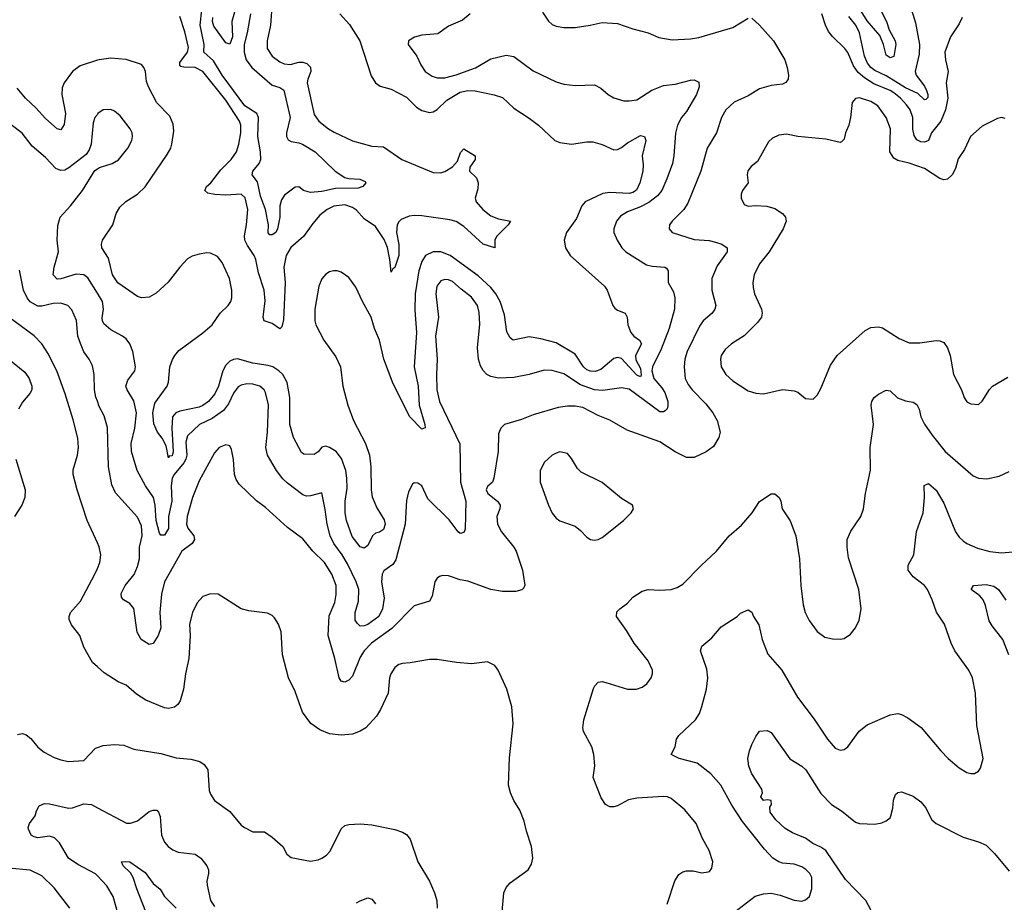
# Model space of a CAD drawing. Header units: inches. Extents: x 1173000 to 1307049, y 522583 to 678455.
# Tile 413 of 617: x 1199595 to 1204725, y 613800 to 618399. Entities that reach past the tile are written whole.
import ezdxf

# ---------------------------------------------------------------- set-up
doc = ezdxf.new("R2010")
doc.units = ezdxf.units.IN
doc.header["$MEASUREMENT"] = 0
doc.layers.add('B1691', color=7, linetype='Continuous')
doc.layers.add('B2601', color=7, linetype='Continuous')

msp = doc.modelspace()

# ---------------------------------------------------------------- linework, layer by layer
at = {"layer": 'B1691', "color": 5}
for points, elevation in [([(1200000, 618187.6), (1199910, 618158.8), (1199870.3, 618130), (1199827.9, 618070), (1199816.2, 618043.8), (1199815.4, 618010), (1199833.8, 617910), (1199827.7, 617852.3), (1199810, 617825.1), (1199790, 617829.8), (1199730, 617883.9), (1199680.1, 617940.1), (1199626.3, 617990), (1199583, 618043)], 1020), ([(1200000, 617906), (1199987.6, 617890), (1199978.4, 617861.6), (1199967.1, 617750), (1199958.2, 617721.8), (1199942.6, 617697.4), (1199852.1, 617627.9), (1199830, 617616), (1199810, 617613.3), (1199783.8, 617623.8), (1199730, 617682), (1199660.7, 617740.7), (1199607.9, 617807.9), (1199551.4, 617851.4)], 1040), ([(1200000, 616973.7), (1199950, 617053.3), (1199929.1, 617069.1), (1199890, 617073), (1199810, 617048.2), (1199790, 617048), (1199769.8, 617070), (1199774.4, 617110), (1199797.1, 617190), (1199791.2, 617250), (1199793.3, 617326.7), (1199805.8, 617370), (1199860.4, 617430), (1199923, 617510), (1199987.3, 617612.7), (1200000, 617621.6)], 1040), ([(1200000, 616411.9), (1199992.7, 616432.7), (1199984.7, 616470), (1199983.9, 616550), (1199974.9, 616594.9), (1199957.7, 616630), (1199929.3, 616669.3), (1199911.6, 616711.6), (1199898, 616750), (1199891.1, 616831.1), (1199867.7, 616887.7), (1199845.6, 616910), (1199810, 616921.6), (1199770, 616919.9), (1199710, 616906.5), (1199690, 616906.2), (1199649.9, 616929.9), (1199633.7, 616950), (1199615.8, 616990), (1199594.5, 617094.5)], 1060), ([(1200000, 615673.8), (1199946.8, 615790), (1199894.5, 615950), (1199874, 616030), (1199874.2, 616054.2), (1199897.4, 616130), (1199902.6, 616170), (1199897.8, 616217.8), (1199874.1, 616314.1), (1199833.1, 616450), (1199789.8, 616570), (1199742, 616662), (1199710.5, 616710.5), (1199670, 616751.8), (1199539.7, 616850)], 1080), ([(1199490, 616668.4), (1199622.5, 616562.5), (1199644.9, 616530), (1199658.9, 616490), (1199658, 616470), (1199649.1, 616450.9), (1199610, 616407), (1199588.8, 616370)], 1080), ([(1199575, 616110), (1199623.9, 615950), (1199621.8, 615910), (1199605.8, 615870), (1199569.2, 615810)], 1080), ([(1200000, 615027.3), (1199975.6, 615050), (1199930, 615128.7), (1199909.5, 615190), (1199865.2, 615245.2), (1199853.9, 615273.9), (1199852.6, 615290), (1199859.7, 615310), (1199912.9, 615370), (1199987.6, 615510), (1200000, 615539)], 1080), ([(1199584.9, 614675.1), (1199610, 614679.5), (1199630, 614672), (1199653.6, 614653.6), (1199690, 614608.2), (1199722.2, 614582.2), (1199774.9, 614554.9), (1199810, 614542), (1199850, 614534.4), (1199930, 614538.4), (1199990, 614603.7), (1200000, 614607.2)], 1080), ([(1200000, 613938.4), (1199990, 613948.9), (1199897.5, 613997.5), (1199849.8, 614030), (1199802.4, 614110), (1199776.4, 614136.4), (1199750, 614145), (1199690, 614136), (1199670, 614140.5), (1199655.1, 614150), (1199640.7, 614180.7), (1199639.5, 614190), (1199647.3, 614210), (1199675.8, 614250), (1199682.7, 614277.3), (1199697, 614303), (1199725.2, 614314.8), (1199750, 614313.1), (1199850, 614291), (1199870, 614293), (1199930, 614313.6), (1199969, 614309), (1200000, 614292.5)], 1060), ([(1199856.4, 613770), (1199775.8, 613875.8), (1199710, 613938.2), (1199650, 613966.8), (1199537.4, 613977.4)], 1080)]:
    msp.add_lwpolyline(points, dxfattribs=dict(at, elevation=elevation))
at = {"layer": 'B2601', "color": 5}
for points, elevation in [([(1200910.9, 618489.1), (1200901.8, 618370), (1200884.6, 618290), (1200885.6, 618250), (1200911.3, 618210), (1200950, 618178.9), (1200974, 618170), (1201005.8, 618165.8), (1201050, 618177.2), (1201070, 618177.7), (1201091.5, 618171.5), (1201111.2, 618151.2), (1201113.1, 618130), (1201096.1, 618090), (1201092.5, 618070), (1201130, 617906), (1201154.7, 617870), (1201204.9, 617830), (1201233.5, 617813.5), (1201330, 617768.1), (1201430, 617740.5), (1201490, 617736.3), (1201585.5, 617670), (1201750, 617602.8), (1201790, 617601.4), (1201810, 617607.9), (1201850, 617632.9), (1201877.1, 617662.9), (1201892.2, 617707.8), (1201910, 617725.8), (1201967.7, 617690), (1201967.6, 617670), (1201940.9, 617630), (1201939.6, 617610), (1201974.9, 617574.9), (1201984.2, 617550), (1201981.7, 617518.3), (1201967.6, 617470), (1201974.3, 617450), (1202008.1, 617410), (1202050, 617377.3), (1202090, 617361.4), (1202152.4, 617350), (1202140.3, 617330), (1202079.3, 617270), (1202071, 617250), (1202070.2, 617209.8), (1202009.9, 617230), (1201910, 617322.2), (1201870, 617347.1), (1201836.2, 617356.2), (1201690, 617377.9), (1201650, 617379.6), (1201625.2, 617374.8), (1201582.1, 617357.9), (1201570, 617346.2), (1201562.1, 617330), (1201558.6, 617290), (1201571.4, 617228.6), (1201571.5, 617170), (1201550, 617107.9), (1201538.6, 617101.4), (1201530, 617084.2), (1201524, 617150), (1201511.7, 617211.7), (1201494.1, 617254.1), (1201450, 617322.3), (1201390, 617361.6), (1201350, 617406.3), (1201330, 617421.1), (1201290, 617434.2), (1201232.9, 617427.1), (1201196.5, 617410), (1201159.7, 617380.4), (1201122.5, 617337.5), (1201074.4, 617270), (1201008.6, 617211.4), (1200984.4, 617170), (1200971.2, 617110), (1200978.2, 617030), (1200970, 616835.3), (1200962, 616798), (1200950, 616788), (1200910, 616816.1), (1200869.8, 616829.8), (1200864.6, 616850), (1200874, 616934), (1200868.3, 616990), (1200839.6, 617079.6), (1200825.2, 617150), (1200817.5, 617170), (1200781.9, 617221.9), (1200769, 617250), (1200766.4, 617273.6), (1200777.2, 617330), (1200783.2, 617410), (1200770, 617471.2), (1200749.8, 617489.8), (1200670, 617485.1), (1200611.8, 617488.2), (1200575, 617495), (1200559.3, 617510), (1200568.3, 617530), (1200591.4, 617550), (1200643.1, 617616.9), (1200696.8, 617670), (1200724.5, 617710), (1200738, 617750), (1200747.1, 617810), (1200747.5, 617850), (1200741.4, 617870), (1200670, 617980.7), (1200550, 618129.3), (1200510.2, 618150.2), (1200450, 618152.4), (1200434.7, 618154.7), (1200430, 618159.7), (1200430, 618175.8), (1200469, 618230), (1200474.3, 618254.3), (1200456.3, 618336.3), (1200430, 618415.6)], 980), ([(1204059.8, 618490), (1204110.6, 618390.6), (1204125.8, 618345.8), (1204156.1, 618290), (1204159.8, 618270), (1204150, 618207), (1204130, 618201.4), (1204110, 618214.5), (1204096.5, 618270), (1204076.1, 618316.1), (1204010, 618393.2), (1203935.6, 618515.6)], 1020), ([(1200797.9, 618430), (1200781.3, 618330), (1200765.4, 618270), (1200764.6, 618230), (1200775.7, 618190), (1200804.8, 618150), (1200910, 618058.3), (1200950, 618046.2), (1200971.7, 618031.7), (1201004.1, 617890), (1200985.4, 617810), (1200985.6, 617790), (1200993.7, 617773.7), (1201010, 617763.9), (1201050, 617757.6), (1201069.1, 617750), (1201135.5, 617710), (1201239.3, 617610), (1201290, 617577.4), (1201310, 617571.6), (1201367.8, 617567.8), (1201395.3, 617555.3), (1201398, 617550), (1201382.4, 617530), (1201358.4, 617521.6), (1201241.2, 617518.8), (1201170, 617504.4), (1201110, 617498.4), (1201074.8, 617510), (1201050, 617528.9), (1201030, 617527.3), (1200975.8, 617484.2), (1200959.7, 617460.3), (1200951.3, 617430), (1200950.1, 617370), (1200939.2, 617310), (1200930.2, 617290), (1200910, 617277.6), (1200899, 617279), (1200890, 617288), (1200892.4, 617330), (1200876.2, 617410), (1200850, 617480.5), (1200834.5, 617554.5), (1200806.6, 617590), (1200809.9, 617610), (1200843.2, 617650), (1200852.2, 617670), (1200850.7, 617710), (1200837, 617790), (1200840.4, 617890), (1200830.3, 617910.3), (1200768, 617950), (1200649.6, 618110), (1200605.4, 618185.4), (1200554.7, 618230), (1200556.2, 618270), (1200535.1, 618370), (1200545.1, 618450)], 960), ([(1200725.2, 618474.8), (1200700.9, 618390), (1200703.3, 618310), (1200690, 618271.1), (1200670, 618279.1), (1200606.4, 618366.4), (1200600.4, 618390), (1200601.4, 618410)], 940), ([(1202319, 618439), (1202350, 618390.8), (1202370, 618374), (1202390, 618364.9), (1202430, 618359.1), (1202490, 618359.1), (1202568, 618370), (1202630, 618384.9), (1202710, 618380.3), (1202790, 618351.7), (1202870.3, 618330.3), (1202925.8, 618305.8), (1202995.1, 618295.1), (1203090, 618299.3), (1203133.6, 618306.4), (1203310, 618359), (1203390, 618406.7)], 1060), ([(1204241.6, 618450), (1204262.1, 618382.1), (1204282.5, 618270), (1204281.2, 618218.8), (1204260.6, 618130), (1204266.4, 618110), (1204310, 618053.4), (1204320.1, 618030), (1204326.6, 618010), (1204326.2, 617993.8), (1204315.9, 617984.1), (1204310, 617981.8), (1204273.9, 618013.9), (1204210, 618044.9), (1204110, 618106.6), (1204050, 618135.3), (1204030, 618150.5), (1204012.9, 618172.9), (1203996.4, 618210), (1203971, 618330), (1203951.4, 618370), (1203915.8, 618415.8)], 1040), ([(1201943.2, 618430), (1201902.5, 618397.5), (1201830, 618365), (1201774, 618326), (1201690, 618318), (1201652.1, 618307.9), (1201621.6, 618290), (1201619.3, 618270), (1201664.9, 618210), (1201684.8, 618164.8), (1201707.4, 618130), (1201744.2, 618104.2), (1201770, 618095.6), (1201810, 618096), (1201870, 618112.3), (1201970, 618149.3), (1202050, 618195.2), (1202130, 618215.2), (1202170, 618208.1), (1202270, 618133), (1202390, 618075.8), (1202430, 618064), (1202490, 618056.5), (1202590, 618059.5), (1202622.7, 618042.7), (1202660.5, 618010), (1202690, 617992.2), (1202743.3, 617976.7), (1202770, 617975.8), (1202810, 617982), (1202888.2, 618031.8), (1202950, 618056.2), (1203010, 618062.7), (1203090, 618084.9), (1203110, 618085.5), (1203134, 618074), (1203135.8, 618050), (1203120.8, 618010), (1203070, 617921), (1203043.9, 617890), (1203021.8, 617850), (1203011.8, 617808.2), (1203003.1, 617690), (1202995.7, 617650), (1202967.6, 617570), (1202940.7, 617510), (1202918.2, 617481.8), (1202872.9, 617447.1), (1202830, 617424.6), (1202762.1, 617397.9), (1202724.8, 617375.2), (1202704, 617350), (1202691.5, 617310), (1202690.3, 617290), (1202707.4, 617250), (1202733.1, 617210), (1202753.7, 617190), (1202861.6, 617121.6), (1202890, 617114.7), (1202956, 617110), (1202965.3, 617105.3), (1202974.4, 617090), (1202974.6, 617030), (1203001, 616981), (1203009.1, 616950), (1203007.2, 616890), (1202979.8, 616790), (1202937.7, 616682.3), (1202891.7, 616590), (1202889.1, 616570), (1202899.1, 616530), (1202941, 616481), (1202956, 616456), (1202971.9, 616410), (1202972.7, 616387.3), (1202968.1, 616371.9), (1202958.5, 616361.5), (1202950, 616356.7), (1202930, 616356.6), (1202770, 616474.7), (1202730, 616481.1), (1202633, 616467), (1202590, 616469.9), (1202517, 616497), (1202430, 616554), (1202370, 616571.6), (1202327.6, 616572.4), (1202250, 616549.8), (1202170, 616534.6), (1202090, 616530.8), (1202050, 616539.8), (1202030, 616551), (1202010, 616571.2), (1201996.2, 616596.2), (1201985.7, 616630), (1201980.7, 616690), (1201992.8, 616812.8), (1201990, 616874), (1201980.5, 616910), (1201950, 616954.2), (1201894.7, 616994.7), (1201850, 617034.6), (1201830, 617043.7), (1201810, 617045.3), (1201790, 617038.2), (1201769.1, 617010.9), (1201763.2, 616970), (1201777.1, 616850), (1201761.8, 616750), (1201770.1, 616630), (1201766.2, 616550), (1201768.9, 616470), (1201782.8, 616410), (1201888.8, 616188.8), (1201892.4, 615990), (1201920.2, 615890), (1201916.1, 615743.9), (1201910, 615726.6), (1201890, 615722.4), (1201880.7, 615730), (1201832.7, 615792.7), (1201722.3, 615902.3), (1201690, 615969.7), (1201670, 615983.5), (1201650, 615985.6), (1201641.1, 615978.9), (1201621.3, 615938.7), (1201610, 615894), (1201602.9, 615770), (1201555.2, 615584.8), (1201539.7, 615560.3), (1201492.9, 615527.1), (1201483.6, 615510), (1201480.2, 615470), (1201494.8, 615385.2), (1201486.1, 615330), (1201467.1, 615290), (1201410, 615247.9), (1201390, 615240.4), (1201370, 615239.5), (1201353.7, 615253.7), (1201343.4, 615270), (1201343.2, 615310), (1201360.6, 615370), (1201362.2, 615430), (1201348.4, 615470), (1201303.3, 615563.3), (1201276.2, 615610), (1201232.4, 615670), (1201212.3, 615710), (1201196.6, 615770), (1201187.7, 615847.7), (1201170, 615934), (1201110, 615917.4), (1201090, 615916.5), (1201070, 615923.7), (1200990, 615983.5), (1200966.5, 616006.5), (1200933.8, 616050), (1200886.4, 616130), (1200877.7, 616170), (1200885.8, 616250), (1200891.5, 616391.5), (1200876.1, 616456.1), (1200868.7, 616470), (1200846, 616490), (1200810, 616500.6), (1200779, 616501), (1200750, 616495.3), (1200733.9, 616486.1), (1200710, 616452.4), (1200683, 616397), (1200656.5, 616363.5), (1200599, 616321), (1200531.5, 616290), (1200470, 616231), (1200461.7, 616198.3), (1200465.9, 616130), (1200461.2, 616110), (1200450.7, 616089.3), (1200400.3, 616030), (1200389, 616010), (1200384.4, 615970), (1200387.5, 615890), (1200371.5, 615810), (1200370, 615748), (1200350, 615713.5), (1200330, 615712.9), (1200324.1, 615724.1), (1200306.8, 615790), (1200300.6, 615870), (1200291.9, 615910), (1200250.5, 615970), (1200207.6, 616050), (1200177.9, 616150), (1200176.9, 616190), (1200195, 616270), (1200204.3, 616350), (1200190, 616412.8), (1200154.8, 616470), (1200147.9, 616490), (1200158.4, 616521.6), (1200194.8, 616570), (1200198.2, 616590), (1200185.1, 616670), (1200170, 616709.4), (1200150, 616735.4), (1200131.5, 616750), (1200070, 616783.5), (1200034.5, 616814.5), (1200027, 616830), (1200025.8, 616845.8), (1200031.5, 616890), (1200027.4, 616930), (1200000, 616973.7)], 1040), ([(1201263.8, 618430), (1201313.4, 618373.4), (1201367.1, 618290), (1201427.1, 618107.1), (1201448.8, 618070), (1201473.4, 618053.4), (1201530, 618037.1), (1201610, 617995.1), (1201663.5, 617943.5), (1201690, 617926), (1201730, 617916), (1201750, 617919.7), (1201770, 617931.8), (1201820.9, 617979.1), (1201890, 618021.3), (1201930, 618030.1), (1201968, 618028), (1202067.9, 618007.9), (1202110, 617993.4), (1202170, 617937.6), (1202250, 617887), (1202298, 617850), (1202383.8, 617770), (1202410, 617759), (1202470, 617750.2), (1202550, 617763.2), (1202582, 617762), (1202630, 617749.3), (1202690, 617721.2), (1202710, 617723.2), (1202730, 617732.7), (1202761.8, 617758.2), (1202830, 617796.1), (1202850.1, 617790.1), (1202857.2, 617770), (1202838, 617690), (1202843.7, 617643.7), (1202842.3, 617610), (1202826.3, 617550), (1202808.4, 617511.6), (1202790, 617499.1), (1202770, 617493.1), (1202670, 617499.1), (1202633.6, 617493.6), (1202540.8, 617450), (1202524.6, 617430), (1202496.9, 617363.1), (1202444.1, 617290), (1202432.3, 617250), (1202438.5, 617210), (1202463.6, 617170), (1202642, 617010), (1202655.6, 616990), (1202686, 616910), (1202696.5, 616896.5), (1202710, 616885.7), (1202750.4, 616870), (1202759.5, 616850), (1202763.2, 616810), (1202778.9, 616770), (1202794.7, 616750), (1202824.5, 616730), (1202834.3, 616710), (1202804.3, 616650), (1202806.2, 616626.2), (1202830, 616581.8), (1202833.7, 616546.3), (1202830, 616538), (1202810, 616547.1), (1202730, 616634), (1202710, 616639.1), (1202690, 616633.2), (1202623.4, 616576.6), (1202593.8, 616566.2), (1202570, 616567.2), (1202550, 616574.1), (1202532.2, 616590), (1202490, 616655.5), (1202390, 616715.8), (1202310, 616736.7), (1202250, 616746.5), (1202167, 616730), (1202150, 616741.3), (1202132.8, 616772.8), (1202121.1, 616861.1), (1202099.3, 616930), (1202075.9, 616970), (1202050, 617003), (1201983.8, 617063.8), (1201837.8, 617170), (1201790, 617189.9), (1201750, 617190.4), (1201710.2, 617170), (1201690, 617139.8), (1201674.6, 617090), (1201655.5, 616970), (1201654.3, 616885.7), (1201663.4, 616770), (1201650.6, 616590), (1201671.4, 616490), (1201676.6, 616390), (1201705.7, 616290), (1201707.3, 616272.7), (1201690, 616266.3), (1201627.7, 616330), (1201541.1, 616501.1), (1201492.8, 616630), (1201470.4, 616730), (1201444.2, 616790), (1201426.1, 616850), (1201381.4, 616930), (1201346.1, 617006.1), (1201310, 617055.1), (1201270, 617084.5), (1201250, 617090.8), (1201230, 617089.8), (1201210, 617085.3), (1201190, 617073.3), (1201170, 617049.7), (1201153.4, 617010), (1201133.5, 616890), (1201133.7, 616830), (1201138.7, 616810), (1201179.2, 616730), (1201242.5, 616642.5), (1201267.2, 616590), (1201279.4, 616490), (1201305, 616390), (1201334.3, 616310), (1201397.5, 616190), (1201417.9, 616130), (1201425.5, 616070), (1201425.8, 615950), (1201432.5, 615912.5), (1201456.3, 615856.3), (1201493.9, 615793.9), (1201499.5, 615770), (1201490, 615742.4), (1201470, 615728.2), (1201450, 615722.8), (1201434, 615710), (1201410, 615659.3), (1201390, 615644.8), (1201370, 615651.8), (1201327, 615707), (1201297.7, 615790), (1201291.7, 615830), (1201290.9, 615890), (1201301.5, 615958.5), (1201300.3, 616010), (1201295, 616050), (1201272.8, 616112.8), (1201244.3, 616150), (1201210, 616170.4), (1201190, 616176.7), (1201169.1, 616170.9), (1201150, 616147.7), (1201130, 616132.8), (1201075.3, 616135.3), (1201063.2, 616143.2), (1201022.7, 616222.7), (1201003, 616290), (1201002.9, 616430), (1200988.4, 616508.4), (1200965.9, 616550), (1200946.3, 616570), (1200914.8, 616590), (1200890, 616597.9), (1200809.9, 616609.9), (1200730, 616631.3), (1200710, 616629.3), (1200690, 616619.1), (1200670, 616598.5), (1200653.3, 616570), (1200631, 616490), (1200612, 616450), (1200579.5, 616410), (1200550, 616388.5), (1200530, 616380.9), (1200430, 616359.5), (1200409.3, 616350), (1200390.9, 616330), (1200387.3, 616270), (1200395.5, 616150), (1200390, 616127.3), (1200374.6, 616125.4), (1200370, 616115.3), (1200358.9, 616178.9), (1200338, 616218), (1200312.6, 616250), (1200293.9, 616293.9), (1200288.7, 616350), (1200299, 616401), (1200364, 616490), (1200371.5, 616510), (1200377.6, 616590), (1200390.9, 616629.1), (1200403.2, 616650), (1200425.2, 616674.8), (1200550, 616767.7), (1200598.5, 616810), (1200640.2, 616870), (1200681.5, 616910), (1200695.4, 616930), (1200701.1, 616950), (1200700.7, 616990), (1200688.3, 617050), (1200650, 617134.8), (1200625.2, 617165.2), (1200590, 617182), (1200570, 617183.9), (1200530, 617178.3), (1200493.4, 617166.7), (1200470, 617152.4), (1200430.1, 617109.9), (1200369.2, 617030.8), (1200305.7, 616974.2), (1200270, 616954), (1200230.3, 616949.7), (1200210, 616957.2), (1200107.5, 617027.5), (1200078.4, 617070), (1200057.3, 617157.3), (1200024, 617210), (1200021.1, 617230), (1200026.6, 617250), (1200080.4, 617330), (1200098.7, 617390), (1200116.9, 617423.1), (1200148.4, 617451.6), (1200209.7, 617490), (1200250, 617529.1), (1200363.6, 617696.4), (1200382.4, 617730), (1200388.4, 617750), (1200398.2, 617818.2), (1200395.4, 617855.4), (1200377.4, 617897.4), (1200310, 617965.6), (1200266.8, 618050), (1200256.6, 618076.6), (1200251.1, 618130), (1200242.8, 618150), (1200230, 618165.1), (1200150, 618191), (1200070, 618198.5), (1200010, 618190.8), (1200000, 618187.6)], 1020), ([(1203410, 618406.4), (1203450.2, 618370.2), (1203522.4, 618290), (1203581.1, 618190), (1203594.6, 618150), (1203601.1, 618110), (1203598.7, 618090), (1203587.5, 618072.5), (1203570, 618063.5), (1203510, 618057.2), (1203450, 618039.8), (1203390, 618001.7), (1203317.6, 617970), (1203274.3, 617930), (1203251.6, 617890), (1203225.2, 617810), (1203177.3, 617730), (1203143.9, 617610), (1203077.2, 617442.8), (1203055.8, 617410), (1202994.9, 617350), (1202981.6, 617330), (1202979.3, 617310), (1202994.8, 617290), (1203110, 617253.4), (1203188.1, 617248.1), (1203220.6, 617240.6), (1203253.4, 617230), (1203281.6, 617210), (1203281.1, 617190), (1203230, 617116.3), (1203202.2, 617050), (1203201.6, 616990), (1203222.8, 616910), (1203217.7, 616890), (1203202.3, 616870), (1203155.5, 616830), (1203137.4, 616802.6), (1203072.5, 616670), (1203061.4, 616630), (1203056.6, 616590), (1203063.2, 616530), (1203077.7, 616497.7), (1203098.3, 616470), (1203170, 616397.4), (1203205.8, 616350), (1203229, 616310), (1203244, 616250), (1203238, 616222), (1203210, 616175.1), (1203172.7, 616147.3), (1203110, 616118.3), (1203070, 616118.5), (1203010, 616146.6), (1202930, 616199.8), (1202759.8, 616259.8), (1202670, 616313.1), (1202610, 616337.3), (1202530, 616378.2), (1202490, 616386.1), (1202450, 616386), (1202401.4, 616378.6), (1202270, 616340.3), (1202210, 616316), (1202122, 616290), (1202101.3, 616270), (1202090, 616242), (1202089.1, 616150), (1202066, 616010), (1202058, 615990), (1202033.4, 615966.6), (1202026.3, 615950), (1202034, 615930), (1202084.7, 615890), (1202098.3, 615870), (1202096.5, 615850), (1202081.7, 615810), (1202084.4, 615770), (1202105.8, 615730), (1202170.2, 615650.2), (1202181.5, 615630), (1202215.2, 615530), (1202227.9, 615452.1), (1202222, 615438), (1202211.5, 615428.5), (1202180.5, 615419.5), (1202110, 615419.3), (1202050, 615430.8), (1201930, 615473.3), (1201890, 615480.5), (1201830, 615500.5), (1201797.6, 615502.4), (1201782.3, 615497.7), (1201770, 615489.4), (1201757.6, 615470), (1201744.4, 615395.6), (1201730.3, 615369.7), (1201650, 615344.7), (1201534, 615226), (1201428.8, 615150), (1201390.8, 615110), (1201370, 615077.6), (1201330, 614978), (1201310, 614956.9), (1201290, 614946.9), (1201270, 614951.8), (1201259.8, 614970), (1201238, 615070), (1201202, 615190), (1201207.7, 615292.3), (1201237.1, 615362.9), (1201243.6, 615403.6), (1201243.7, 615450), (1201221.4, 615510), (1201183.7, 615570), (1201123.5, 615630), (1201070, 615693.3), (1200990, 615752.6), (1200876.8, 615856.8), (1200830, 615892.6), (1200738.8, 615978.8), (1200723.3, 616003.3), (1200715, 616030), (1200710, 616108), (1200699.8, 616159.8), (1200690, 616178.4), (1200670, 616184.2), (1200635.5, 616170), (1200610, 616142), (1200530, 615996), (1200496.5, 615910), (1200468.1, 615810), (1200464.9, 615770), (1200471.8, 615750), (1200503.1, 615710), (1200507, 615690), (1200494.4, 615670), (1200439.7, 615630), (1200350, 615469.7), (1200333.9, 615406.1), (1200326.3, 615310), (1200330.1, 615230), (1200317.6, 615190), (1200290, 615149.4), (1200270, 615142.7), (1200228.6, 615168.6), (1200207.7, 615207.7), (1200190.4, 615330.4), (1200170, 615357.1), (1200136, 615376), (1200126.2, 615390), (1200124.8, 615410), (1200144.8, 615450), (1200191.6, 615508.4), (1200210, 615550.4), (1200219.1, 615590), (1200219, 615650), (1200232.7, 615710), (1200230, 615761.2), (1200210, 615807.3), (1200094.1, 615934.1), (1200075, 615975), (1200058.8, 616070), (1200053.7, 616273.7), (1200034.9, 616334.9), (1200010, 616383.6), (1200000, 616411.9)], 1060), ([(1204506, 618410), (1204490, 618378.4), (1204444, 618310), (1204416.1, 618230), (1204418, 618190), (1204432.4, 618130), (1204421.5, 618070), (1204430.2, 617990), (1204418.8, 617930), (1204394.3, 617870), (1204345.5, 617810), (1204330.1, 617769.9), (1204310, 617761.1), (1204290, 617762.9), (1204270, 617773.1), (1204255.3, 617795.3), (1204248.9, 617828.9), (1204248, 617890), (1204233.9, 617930), (1204215.8, 617955.8), (1204184.7, 617990), (1204150, 618018.3), (1204130, 618030.6), (1204044.8, 618064.8), (1203996.5, 618096.5), (1203964.6, 618124.6), (1203939.7, 618159.7), (1203910, 618227.6), (1203894, 618250), (1203830.9, 618310.9), (1203810, 618337.3), (1203794, 618370), (1203773.9, 618430)], 1060), ([(1204730, 617884), (1204710, 617889), (1204690, 617885.2), (1204610, 617843.6), (1204548.5, 617790), (1204517.4, 617722.6), (1204485.3, 617674.7), (1204470, 617623.7), (1204453.1, 617590), (1204430, 617568.2), (1204410, 617564.8), (1204390, 617572.4), (1204310, 617624.5), (1204230, 617652.5), (1204170, 617665.7), (1204150, 617678.2), (1204127.9, 617710), (1204131.4, 617830), (1204109.8, 617890), (1204065.7, 617950), (1204030, 617973.2), (1203970, 617992.3), (1203950, 617989.5), (1203931.8, 617968.2), (1203924.4, 617890), (1203915.3, 617850), (1203897.8, 617810), (1203890, 617777.2), (1203877.3, 617762.7), (1203870, 617758.7), (1203795.9, 617775.9), (1203650, 617791), (1203590, 617802), (1203550, 617798.4), (1203517.6, 617782.4), (1203497, 617763), (1203439.2, 617660.8), (1203406.4, 617633.6), (1203389.1, 617610.9), (1203386, 617590), (1203390.3, 617550), (1203360.4, 617510), (1203353.7, 617490), (1203353.7, 617470), (1203370, 617435.5), (1203390, 617427.2), (1203430, 617431.4), (1203487.3, 617427.3), (1203530, 617415.2), (1203570.3, 617390), (1203584.9, 617370), (1203588.7, 617350), (1203573.4, 617310), (1203500.9, 617190), (1203450, 617127.6), (1203422.8, 617070), (1203415.3, 617030), (1203416.7, 617003.3), (1203424.4, 616970), (1203460.2, 616890), (1203463.2, 616870), (1203459.6, 616850), (1203439.3, 616820.7), (1203370, 616751.6), (1203303.8, 616710), (1203270, 616680.5), (1203250.3, 616650), (1203245.7, 616630), (1203250.3, 616590), (1203273.7, 616550), (1203310, 616518), (1203390, 616466), (1203430, 616453.4), (1203470, 616450.3), (1203570, 616472.7), (1203630, 616466), (1203650, 616458), (1203690, 616424.7), (1203730, 616422), (1203750, 616442), (1203770, 616478), (1203820.5, 616599.5), (1203854.5, 616650), (1204000.5, 616779.5), (1204030, 616795.6), (1204070, 616798.9), (1204090, 616793.4), (1204178.2, 616738.2), (1204230, 616714.6), (1204284.6, 616715.4), (1204370, 616727.2), (1204390, 616725.3), (1204410, 616717.1), (1204428.7, 616690), (1204443.6, 616650), (1204461.1, 616550), (1204501.3, 616470), (1204515.5, 616430), (1204530, 616408), (1204550, 616398), (1204590, 616394.8), (1204610, 616410.8), (1204647.3, 616472.7), (1204663.7, 616490), (1204743.6, 616536.4)], 1080), ([(1200000, 617621.6), (1200010.8, 617629.2), (1200077.2, 617650), (1200110, 617668.7), (1200158.9, 617730), (1200179.7, 617770), (1200183.5, 617790), (1200181.3, 617810), (1200171.2, 617830), (1200118.5, 617898.5), (1200090, 617923), (1200070, 617931.5), (1200030, 617929.7), (1200003.1, 617910), (1200000, 617906)], 1040), ([(1202968.6, 613790), (1203008.2, 613911.8), (1203030, 613944.9), (1203050, 613958.7), (1203070, 613964.2), (1203103.9, 613963.9), (1203150, 613954), (1203182, 613958), (1203190, 613961), (1203201.5, 613978.5), (1203207, 614010), (1203187.8, 614070), (1203152.4, 614132.4), (1203120.4, 614210), (1203061.2, 614281.2), (1202990, 614340.5), (1202970, 614349.7), (1202950, 614351.3), (1202810, 614342.3), (1202766.4, 614333.6), (1202710, 614303), (1202690, 614296.9), (1202670, 614297.6), (1202647, 614310), (1202624.2, 614344.2), (1202582.9, 614450), (1202591.9, 614511.9), (1202586.6, 614570), (1202576.2, 614610), (1202533.6, 614690), (1202529.7, 614710), (1202535.1, 614750), (1202585.1, 614914.9), (1202591.5, 614928.5), (1202610, 614947.3), (1202630, 614950.4), (1202650, 614946), (1202762, 614910), (1202809.6, 614910.4), (1202838.9, 614921.1), (1202862, 614938), (1202885.2, 614970), (1202892.7, 614990), (1202892.3, 615010), (1202870, 615059), (1202796, 615150), (1202756.6, 615216.6), (1202705.1, 615290), (1202707, 615313), (1202722, 615330), (1202761.7, 615358.3), (1202790, 615390.6), (1202838.3, 615421.7), (1202870, 615430.4), (1202930, 615427), (1202990, 615430.4), (1203020.1, 615439.9), (1203050, 615457.1), (1203145, 615555), (1203225.6, 615630), (1203292, 615710), (1203355.2, 615764.8), (1203411.5, 615830), (1203450, 615888.2), (1203510, 615928.2), (1203530, 615928.2), (1203552.2, 615910), (1203561.3, 615890), (1203568.5, 615850), (1203610, 615787.3), (1203639.5, 615710), (1203658.7, 615590), (1203664.6, 615450), (1203677, 615350), (1203687, 615310), (1203708.1, 615268.1), (1203750, 615210.5), (1203790, 615182.4), (1203830, 615172.4), (1203870, 615170.4), (1203890, 615174.9), (1203923.5, 615196.5), (1203949.7, 615230.3), (1203969.6, 615270), (1203979.7, 615330), (1203967.8, 615430), (1203914.1, 615594.2), (1203905.6, 615650), (1203907.3, 615690), (1203925.4, 615734.6), (1203977.6, 615810), (1203991.5, 615850), (1204001.3, 615930), (1204028.5, 616051.5), (1204026.4, 616170), (1204043.5, 616290), (1204031.5, 616390), (1204035.6, 616410), (1204047.6, 616430), (1204070, 616448.2), (1204110, 616468), (1204130, 616465.5), (1204169.2, 616429.2), (1204210, 616414), (1204250, 616406), (1204270, 616394.4), (1204281.5, 616370), (1204290.2, 616330), (1204310, 616292.2), (1204350, 616233.4), (1204416.9, 616150), (1204562.2, 616022.2), (1204590, 616010.3), (1204633.3, 616006.7), (1204698.9, 616021.1), (1204750, 616045.5)], 1060), ([(1203314.5, 613745.5), (1203427.6, 613832.4), (1203470, 613844.8), (1203510, 613847.1), (1203558, 613838), (1203630, 613811.8), (1203670, 613806.4), (1203690, 613812.7), (1203709.5, 613830), (1203723, 613870), (1203722, 613930), (1203712.4, 613950), (1203690.6, 613970.6), (1203670, 613984.2), (1203630, 613999.3), (1203570, 614004.2), (1203550, 614011), (1203519.7, 614030), (1203476.2, 614076.2), (1203361, 614221), (1203306.2, 614306.2), (1203247.6, 614410), (1203196.8, 614470), (1203124.4, 614524.4), (1203031.8, 614550), (1202989.2, 614570), (1203009.6, 614610), (1203018, 614650), (1203029.6, 614670), (1203115.8, 614750), (1203136.4, 614783.6), (1203150, 614820.7), (1203173.7, 614910), (1203180.7, 614970), (1203175.2, 615015.2), (1203141.7, 615110), (1203150, 615134.9), (1203201.4, 615178.6), (1203250, 615235.8), (1203332.7, 615290), (1203350, 615307.3), (1203390, 615324.7), (1203410, 615312), (1203418, 615290), (1203446.1, 615246.1), (1203463.5, 615170), (1203492.9, 615092.9), (1203566, 615010), (1203648.5, 614868.5), (1203735.1, 614755.1), (1203803.8, 614650), (1203843.7, 614603.7), (1203870, 614593.4), (1203890, 614596.3), (1203910, 614610.7), (1203968.5, 614691.5), (1204010, 614724.9), (1204130, 614776.4), (1204170, 614783.1), (1204190, 614778.4), (1204222, 614762), (1204291.5, 614711.5), (1204394.9, 614590), (1204433, 614550), (1204490, 614500.5), (1204530, 614477.1), (1204550, 614470.6), (1204570, 614470.7), (1204590, 614482.8), (1204601.2, 614498.8), (1204614.7, 614550), (1204581.5, 614721.5), (1204574.8, 614890), (1204558.7, 614970), (1204539.6, 615010), (1204468, 615110), (1204448.2, 615150), (1204413, 615250), (1204372.2, 615312.3), (1204350, 615376), (1204324.7, 615430), (1204309.6, 615450), (1204250, 615495.4), (1204224, 615530), (1204223.5, 615556.5), (1204254.5, 615610), (1204266.9, 615733.1), (1204302.4, 615830), (1204309.8, 615909.8), (1204308.1, 615971.9), (1204330, 615982), (1204370, 615948), (1204410, 615879.5), (1204471.1, 615731.1), (1204490, 615703.1), (1204510, 615683.7), (1204530, 615670.3), (1204586.1, 615646.1), (1204650, 615627.2), (1204710, 615621.3), (1204770, 615626.4)], 1040), ([(1200000, 615539), (1200013.3, 615570), (1200018.8, 615610), (1200010, 615652), (1200000, 615673.8)], 1080), ([(1204749, 615090), (1204718, 615170), (1204661.4, 615241.4), (1204646.8, 615266.8), (1204627, 615347), (1204615.3, 615375.3), (1204597.3, 615397.3), (1204552.7, 615430), (1204564, 615450), (1204630, 615455.2), (1204670, 615447.2), (1204694.2, 615430), (1204733.6, 615373.6)], 1020), ([(1202108.5, 613750), (1202118, 613850), (1202130, 613877.3), (1202150, 613900.7), (1202245.2, 613970), (1202261.5, 613998.5), (1202269.4, 614030), (1202262, 614090), (1202235.6, 614170), (1202223.3, 614223.3), (1202200.8, 614280.8), (1202169.6, 614330), (1202151.8, 614370), (1202141.3, 614410), (1202147.3, 614552.7), (1202166.6, 614730), (1202158.9, 614818.9), (1202132.7, 614910), (1202089, 615010), (1202070, 615034), (1202033.2, 615053.2), (1201950, 615042.7), (1201870.5, 615049.5), (1201770, 615065.6), (1201730, 615065.6), (1201630, 615047.6), (1201590, 615045.1), (1201570, 615038.4), (1201550, 615023.7), (1201528.5, 614990), (1201522, 614970), (1201514.6, 614890), (1201476, 614804), (1201454, 614770), (1201398.4, 614710), (1201370, 614691.3), (1201330, 614676.3), (1201270, 614671.1), (1201210, 614678.3), (1201158.7, 614698.7), (1201112, 614732), (1201069.7, 614790), (1201030, 614899), (1200995.6, 614970), (1200964.4, 615090), (1200957.6, 615210), (1200943.6, 615250), (1200922.3, 615282.3), (1200910, 615294.5), (1200886.2, 615306.2), (1200790, 615318), (1200749.2, 615330), (1200630, 615405.6), (1200590, 615407.8), (1200550, 615393.3), (1200519.7, 615360.3), (1200495.6, 615310), (1200480.8, 615250), (1200482.8, 615190), (1200477, 615070), (1200458.9, 614990), (1200448.3, 614910), (1200430.8, 614849.2), (1200418.5, 614830), (1200402.4, 614817.6), (1200370, 614810.6), (1200350, 614813.3), (1200253.1, 614853.1), (1200204.4, 614884.4), (1200150, 614930.9), (1200109, 614949), (1200034.9, 614994.9), (1200000, 615027.3)], 1080), ([(1204047.1, 613727.1), (1204003.7, 613810), (1203898.2, 613918.2), (1203795.6, 614070), (1203770, 614087.5), (1203727, 614107), (1203690, 614134.1), (1203622.5, 614162.5), (1203584.2, 614184.2), (1203534, 614230), (1203505.8, 614270), (1203503.5, 614296.5), (1203511.6, 614310), (1203511.2, 614330), (1203490, 614334), (1203470, 614329.8), (1203457.2, 614350), (1203464.5, 614370), (1203462.4, 614390), (1203409.8, 614469.8), (1203394.3, 614510), (1203388.2, 614550), (1203396.9, 614590), (1203410, 614622.8), (1203430, 614664.7), (1203450, 614691), (1203490, 614695.5), (1203510, 614684.9), (1203607.3, 614547.3), (1203670, 614508.9), (1203690.4, 614490.4), (1203770, 614366.5), (1203825.5, 614310), (1203877.4, 614277.4), (1203950, 614216.9), (1203970, 614210.2), (1204050, 614207.7), (1204086.5, 614213.5), (1204110, 614223.8), (1204130, 614240.5), (1204134.8, 614250), (1204144.2, 614290), (1204147.3, 614332.7), (1204157.5, 614362.5), (1204170, 614371.3), (1204190, 614376), (1204250, 614352.2), (1204290, 614324), (1204314.1, 614294.1), (1204347.2, 614230), (1204370.2, 614210.2), (1204510, 614138.9), (1204590, 614115.3), (1204630, 614098), (1204674.6, 614054.6), (1204750, 613961.6)], 1020), ([(1200000, 614607.2), (1200030, 614617.6), (1200090, 614623.1), (1200138, 614618), (1200190, 614598.4), (1200330, 614575.3), (1200410, 614553.4), (1200486.4, 614546.4), (1200533.5, 614533.5), (1200557.4, 614517.4), (1200574.9, 614490), (1200583.4, 614383.4), (1200590, 614362.8), (1200610.5, 614330), (1200690, 614272.7), (1200750, 614202), (1200766.8, 614190), (1200810, 614168), (1200870, 614167.3), (1200910, 614139.1), (1200966.8, 614090), (1200987.3, 614050), (1201010, 614034), (1201110, 614014.4), (1201150, 614021.3), (1201170, 614030.4), (1201194.3, 614045.7), (1201213.2, 614066.8), (1201270, 614183), (1201290, 614199.5), (1201310, 614206), (1201370, 614208.9), (1201430, 614203.6), (1201550, 614179.3), (1201590, 614165.5), (1201610, 614152.7), (1201629, 614129), (1201670, 614010.7), (1201730.4, 613910), (1201757.1, 613850), (1201768.2, 613810), (1201770.4, 613770)], 1080), ([(1200000, 614292.5), (1200151.7, 614211.7), (1200172, 614212), (1200210, 614224.2), (1200270, 614273.4), (1200290, 614279.5), (1200310, 614279.3), (1200319.3, 614270), (1200327.7, 614247.7), (1200333.6, 614150), (1200350, 614112.7), (1200368.8, 614090), (1200392.7, 614072.7), (1200421.4, 614061.4), (1200510.5, 614050), (1200539.5, 614030), (1200570.3, 613990), (1200579.6, 613970), (1200579.6, 613950), (1200570.2, 613910), (1200571.4, 613890), (1200590.3, 613810), (1200610, 613778)], 1060), ([(1200253, 613750), (1200204.9, 613870), (1200186.4, 613930), (1200173.3, 613953.3), (1200135.1, 613990), (1200126, 614010), (1200146.7, 614013.3), (1200170, 614010.2), (1200250, 613955.3), (1200290, 613898), (1200327.8, 613867.7), (1200350.4, 613830), (1200410, 613769.1)], 1040), ([(1200000, 613030.1), (1200010, 613023.7), (1200030, 613017.6), (1200050, 613021.3), (1200080.6, 613039.4), (1200105.4, 613070), (1200112.2, 613090), (1200113.5, 613110), (1200102.4, 613170), (1200121.2, 613250), (1200110, 613337.2), (1200077.1, 613450), (1200067.1, 613570), (1200079.2, 613650), (1200102.4, 613710), (1200105.8, 613730), (1200102.2, 613762.2), (1200082.9, 613830), (1200050, 613886), (1200000, 613938.4)], 1060), ([(1201350, 613797), (1201370, 613808.4), (1201410, 613822.8), (1201430, 613816), (1201450, 613791.3)], 1060)]:
    msp.add_lwpolyline(points, dxfattribs=dict(at, elevation=elevation))
at = {"layer": 'B2601', "color": 5, "elevation": 1080}
msp.add_lwpolyline([(1202410, 616147.3), (1202390, 616140.7), (1202370, 616129.4), (1202330, 616094), (1202307.8, 616050), (1202307.8, 615990), (1202350.3, 615870), (1202370, 615828), (1202390, 615801.6), (1202410, 615788.2), (1202490, 615759.3), (1202517.7, 615737.7), (1202550, 615702), (1202570, 615690.6), (1202590, 615687.7), (1202610, 615690.7), (1202630, 615700.7), (1202740.9, 615790), (1202781.2, 615830), (1202794, 615850), (1202788.7, 615870), (1202730, 615904.5), (1202630, 615987), (1202520.8, 616040.8), (1202500.7, 616060.7), (1202470, 616113.2), (1202450, 616138)], close=True, dxfattribs=at)

doc.saveas('drawing.dxf')
